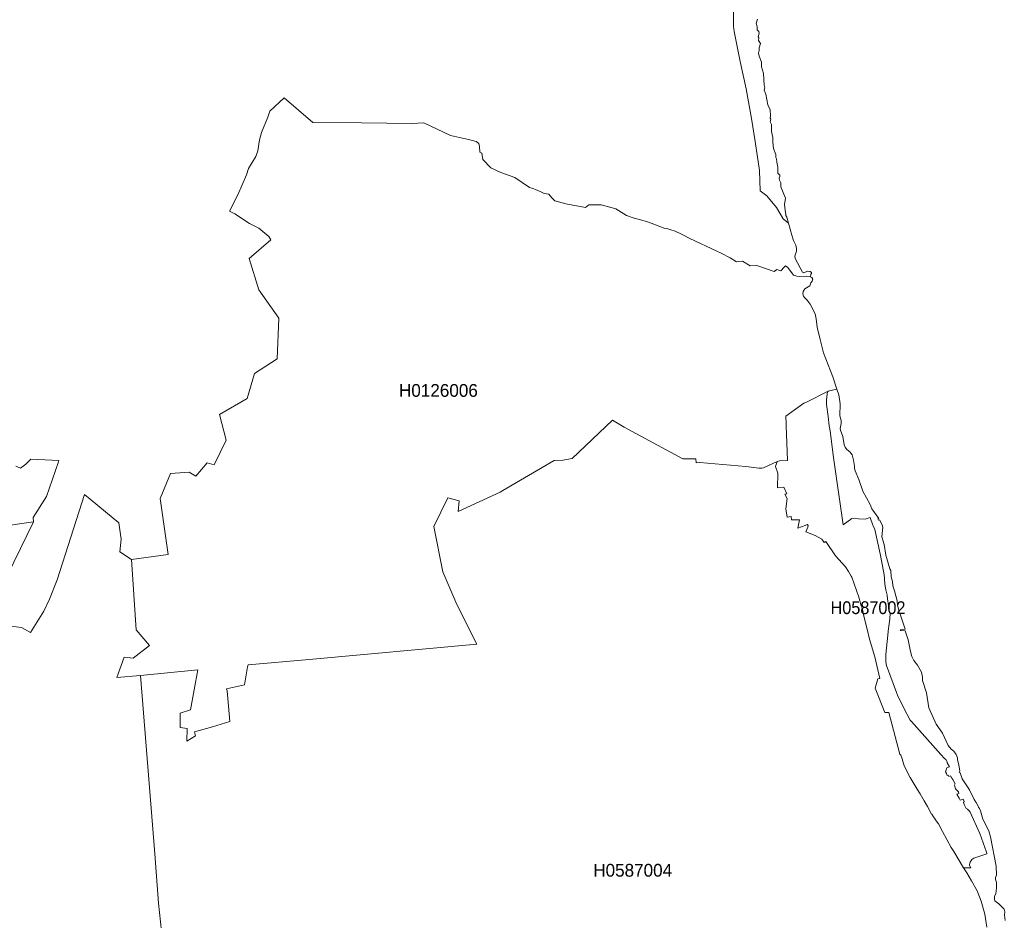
# Model space of a CAD drawing. Extents: x 369010 to 739155, y 6377141 to 6616555.
# Drawn here: x 680791 to 688503, y 6491399 to 6498445 of the extents above; entities that cross this region are included whole.
import ezdxf
from ezdxf.enums import TextEntityAlignment as Align

# ---------------------------------------------------------------- set-up
doc = ezdxf.new("R2010")
doc.units = 0
doc.header["$LTSCALE"] = 40
doc.layers.add('1', color=7, linetype='Continuous', lineweight=13)
doc.layers.add('2', color=7, linetype='Continuous')

msp = doc.modelspace()

# ---------------------------------------------------------------- linework, layer by layer
at = {"layer": '1'}
for points in [[(685710.71, 6496862.11), (685732.23, 6496853.5), (685834.34, 6496815.27), (685854.53, 6496810.47), (685885.98, 6496801.87), (685920.9, 6496789.45), (685969.56, 6496766.78), (686035.43, 6496734.18), (686246.12, 6496633.55), (686280.54, 6496618.16), (686350.55, 6496581.91), (686399.87, 6496551.79), (686413.94, 6496554.11), (686445.38, 6496556.09), (686506.45, 6496520.51), (686557.76, 6496521.34), (686693.8, 6496473.84), (686715.49, 6496491.38), (686746.43, 6496480.96), (686772.75, 6496508.59), (686782.51, 6496520.01), (686801.38, 6496506.94), (686845.24, 6496446.53), (686870.56, 6496439.08), (686896.38, 6496436.6), (686948.68, 6496437.26), (686977.97, 6496432.46), (686980.62, 6496454.97), (686985.92, 6496460.27), (686985.59, 6496467.38), (686976.49, 6496475.16), (686956.29, 6496478.8), (686926.34, 6496465.4), (686916.74, 6496468.71), (686858.48, 6496575.46), (686857.16, 6496594.49), (686868.91, 6496634.38), (686868.91, 6496653.91), (686862.62, 6496680.72), (686845.24, 6496716.63), (686831.67, 6496758.51), (686805.69, 6496852.18), (686764.97, 6496887.27), (686712.51, 6496976.64), (686638.03, 6497066.51), (686585.73, 6497106.56), (686578.78, 6497264.12), (686546.84, 6497492.02), (686518.04, 6497671.43), (686474.18, 6497904.12), (686427.18, 6498118.29), (686380.01, 6498352.31), (686376.04, 6498393.52), (686375.37, 6498764.25)], [(686375.37, 6498764.25), (686376.04, 6498393.52), (686380.01, 6498352.31), (686427.18, 6498118.29), (686474.18, 6497904.12), (686518.04, 6497671.43), (686546.84, 6497492.02), (686578.78, 6497264.12), (686585.73, 6497106.56), (686638.03, 6497066.51), (686712.51, 6496976.64), (686764.97, 6496887.27), (686805.69, 6496852.18), (686792.44, 6496899.51), (686786.16, 6496912.92), (686786.49, 6496925.66), (686781.85, 6496933.94), (686774.74, 6496999.81), (686783.34, 6497048.8), (686745.61, 6497138.01), (686746.93, 6497169.78), (686736.01, 6497188.98), (686734.02, 6497206.36), (686738.99, 6497217.12), (686737.33, 6497227.54), (686723.93, 6497245.25), (686721.94, 6497291.92), (686714, 6497331.15), (686712.34, 6497355.31), (686707.38, 6497366.07), (686707.54, 6497391.23), (686690.33, 6497438.56), (686684.04, 6497487.22), (686683.05, 6497523.13), (686672.45, 6497571.13), (686674.61, 6497610.02), (686672.62, 6497623.76), (686664.18, 6497644.78), (686667.16, 6497666.29), (686663.85, 6497675.07), (686666.17, 6497691.78), (686662.03, 6497739.45), (686644.98, 6497777.68), (686628.26, 6497861.92), (686616.68, 6497892.87), (686621.31, 6497912.4), (686616.85, 6497933.09), (686610.06, 6498023.62), (686595.5, 6498074.92), (686595.83, 6498112.99), (686577.12, 6498159.66), (686572.32, 6498182.34), (686576.96, 6498203.02), (686576.46, 6498226.03), (686586.56, 6498257.97), (686571.66, 6498280.98), (686574.97, 6498302.99), (686568.19, 6498311.93), (686575.63, 6498338.9), (686573.98, 6498353.14), (686560.57, 6498365.71), (686561.57, 6498392.53), (686552.8, 6498418.01), (686563.22, 6498448.14)], [(680683.36, 6493705.62), (680804.18, 6493689.07), (680875.35, 6493650.34), (680979.94, 6493818.16), (681023.31, 6493912.66), (681083.38, 6494061.45), (681297.22, 6494730.25), (681566.66, 6494509.31), (681585.36, 6494381.54), (681573.94, 6494282.4), (681665.13, 6494222.98), (681951.12, 6494261.05), (681889.55, 6494699.8), (681969.49, 6494895.43), (682117.12, 6494905.19), (682169.92, 6494873.25), (682258.46, 6494979.01), (682313.41, 6494961.79), (682405.6, 6495154.28), (682353.96, 6495356.02), (682571.6, 6495481.64), (682627.37, 6495676.94), (682806.12, 6495791.13), (682818.2, 6496110.72), (682661.13, 6496332.66), (682586.49, 6496577.44), (682756.3, 6496723.25), (682741.4, 6496749.07), (682662.62, 6496814.28), (682590.13, 6496851.19), (682474.45, 6496925), (682431.41, 6496947.68), (682497.95, 6497074.45), (682565.47, 6497230.69), (682581.53, 6497281.17), (682637.63, 6497373.85), (682653.52, 6497418.04), (682667.09, 6497505.43), (682681.82, 6497563.19), (682731.14, 6497682.68), (682748.35, 6497728.19), (682860.57, 6497834.61), (683084.33, 6497641.97), (683463.99, 6497637.66), (683862.86, 6497632.7), (683951.73, 6497639.15), (684162.59, 6497538.03), (684302.44, 6497507.74), (684333.72, 6497500.96), (684363.51, 6497492.02), (684382.04, 6497476.96), (684388.17, 6497452.79), (684392.31, 6497407.94), (684407.53, 6497399.5), (684415.31, 6497350.02), (684477.71, 6497284.97), (684555.49, 6497250.55), (684665.88, 6497211.32), (684780.08, 6497133.04), (684799.11, 6497125.76), (684812.69, 6497121.46), (684827.91, 6497115.83), (684862.5, 6497099.77), (684893.78, 6497084.55), (684931.19, 6497080.25), (684954.69, 6497052.44), (684977.53, 6497026.62), (685064.25, 6497004.44), (685216.68, 6496974.65), (685245.31, 6496996.5), (685339.82, 6496996.83), (685455.67, 6496964.56), (685537.76, 6496913.42), (685597.67, 6496892.4), (685641.2, 6496881.81), (685710.71, 6496862.11)], [(686787.15, 6495282.54), (686784.83, 6495341.96), (686927.33, 6495445.73), (686941.07, 6495450.03), (687116.34, 6495539.57), (687184.69, 6495554.13), (687153.24, 6495649.63), (687080.26, 6495838.8), (687053.11, 6495942.74), (687031.27, 6496040.71), (687023.49, 6496105.43), (687013.89, 6496143.66), (686976.98, 6496220.12), (686953.65, 6496250.41), (686931.3, 6496271.43), (686924.52, 6496281.85), (686919.88, 6496299.23), (686920.21, 6496319.09), (686934.45, 6496338.29), (686973.34, 6496361.96), (686979.96, 6496387.45), (686990.39, 6496398.87), (686995.85, 6496413.76), (686988.4, 6496427.17), (686977.97, 6496432.46), (686948.68, 6496437.26), (686896.38, 6496436.6), (686870.56, 6496439.08), (686845.24, 6496446.53), (686801.38, 6496506.94), (686782.51, 6496520.01), (686772.75, 6496508.59), (686746.43, 6496480.96), (686715.49, 6496491.38), (686693.8, 6496473.84), (686557.76, 6496521.34), (686506.45, 6496520.51), (686445.38, 6496556.09), (686413.94, 6496554.11), (686399.87, 6496551.79), (686350.55, 6496581.91), (686280.54, 6496618.16), (686246.12, 6496633.55), (686035.43, 6496734.18), (685969.56, 6496766.78), (685920.9, 6496789.45), (685885.98, 6496801.87), (685854.53, 6496810.47), (685834.34, 6496815.27), (685732.23, 6496853.5), (685710.71, 6496862.11), (685641.2, 6496881.81), (685597.67, 6496892.4), (685537.76, 6496913.42), (685455.67, 6496964.56), (685339.82, 6496996.83), (685245.31, 6496996.5), (685216.68, 6496974.65), (685064.25, 6497004.44), (684977.53, 6497026.62), (684954.69, 6497052.44), (684931.19, 6497080.25), (684893.78, 6497084.55), (684862.5, 6497099.77), (684827.91, 6497115.83), (684812.69, 6497121.46), (684799.11, 6497125.76), (684780.08, 6497133.04), (684665.88, 6497211.32), (684555.49, 6497250.55), (684477.71, 6497284.97), (684415.31, 6497350.02), (684407.53, 6497399.5), (684392.31, 6497407.94), (684388.17, 6497452.79), (684382.04, 6497476.96), (684363.51, 6497492.02), (684333.72, 6497500.96), (684302.44, 6497507.74), (684162.59, 6497538.03), (683951.73, 6497639.15), (683862.86, 6497632.7), (683463.99, 6497637.66), (683084.33, 6497641.97), (682860.57, 6497834.61), (682748.35, 6497728.19), (682731.14, 6497682.68), (682681.82, 6497563.19), (682667.09, 6497505.43), (682653.52, 6497418.04), (682637.63, 6497373.85), (682581.53, 6497281.17), (682565.47, 6497230.69), (682497.95, 6497074.45), (682431.41, 6496947.68), (682474.45, 6496925), (682590.13, 6496851.19), (682662.62, 6496814.28), (682741.4, 6496749.07), (682756.3, 6496723.25)], [(682756.3, 6496723.25), (682586.49, 6496577.44), (682661.13, 6496332.66), (682818.2, 6496110.72), (682806.12, 6495791.13), (682627.37, 6495676.94), (682571.6, 6495481.64), (682353.96, 6495356.02), (682405.6, 6495154.28), (682313.41, 6494961.79), (682258.46, 6494979.01), (682169.92, 6494873.25), (682117.12, 6494905.19), (681969.49, 6494895.43), (681889.55, 6494699.8), (681951.12, 6494261.05), (681665.13, 6494222.98), (681701.54, 6493672.52), (681805.64, 6493549.22), (681677.71, 6493449.75), (681607.04, 6493456.7), (681549.94, 6493299.31), (681734.81, 6493314.86), (682185.81, 6493359.38), (682127.38, 6493044.43), (682047.61, 6493020.43), (682045.62, 6492907.06), (682100.08, 6492899.61), (682098.75, 6492801.64), (682166.61, 6492842.18), (682159.66, 6492872.64), (682299.01, 6492912.52), (682434.56, 6492954.4), (682413.37, 6493194.21), (682410.06, 6493210.76), (682548.76, 6493241.88), (682574.24, 6493383.05), (682577.72, 6493398.28), (683056.36, 6493439.49), (684366.49, 6493558.82), (684211.58, 6493870.3), (684100.52, 6494124.18), (684030.85, 6494478.85), (684140.24, 6494704.93), (684229.45, 6494680.6), (684222.5, 6494597.02), (684549.37, 6494747.3), (684570.55, 6494760.87), (684973.06, 6494996.38), (685041.58, 6494999.2), (685113.74, 6495012.11), (685428.69, 6495312.99), (685521.21, 6495256.89), (685979.99, 6495010.62), (686080.28, 6495008.63), (686083.59, 6494978.84), (686111.73, 6494980), (686471.53, 6494949.05), (686573.15, 6494936.31), (686597.65, 6494936.31), (686609.73, 6494939.29), (686716.97, 6494989.6), (686736.84, 6494994.4), (686797.41, 6494995.72), (686787.48, 6495269.8), (686787.48, 6495269.8), (686787.15, 6495282.54)], [(688034.88, 6492559.83), (688046.14, 6492590.62), (688065.5, 6492599.39), (688047.46, 6492631.17), (688046.8, 6492638.12), (688037.86, 6492657.98), (688026.44, 6492663.61), (687997.48, 6492696.54), (687767.93, 6492955.55), (687757.33, 6492964.82), (687708.84, 6493059.16), (687658.69, 6493160.12), (687651.41, 6493180.81), (687574.29, 6493391.66), (687569.16, 6493421.28), (687569.32, 6493477.89), (687587.86, 6493681.46), (687598.95, 6493753.95), (687602.26, 6493805.09), (687596.3, 6493809.89), (687580.41, 6493913.49), (687577.43, 6493941.96), (687568.66, 6493985.65), (687561.38, 6494030.01), (687557.74, 6494074.03), (687556.58, 6494078), (687552.6, 6494117.06), (687523.31, 6494265.52), (687482.43, 6494456.18), (687469.85, 6494485.31), (687465.05, 6494489.45), (687444.7, 6494550.02), (687407.46, 6494537.44), (687301.37, 6494541.74), (687234.67, 6494493.75), (687155.56, 6495039.08), (687131.23, 6495229.08), (687125.6, 6495267.15), (687117.16, 6495340.3), (687102.76, 6495435.14), (687103.59, 6495473.04), (687112.7, 6495532.62), (687116.34, 6495539.57), (686941.07, 6495450.03), (686927.33, 6495445.73), (686784.83, 6495341.96), (686787.15, 6495282.54), (686787.48, 6495269.8)], [(687116.34, 6495539.57), (687112.7, 6495532.62), (687103.59, 6495473.04), (687102.76, 6495435.14), (687117.16, 6495340.3), (687125.6, 6495267.15), (687131.23, 6495229.08), (687155.56, 6495039.08), (687234.67, 6494493.75), (687301.37, 6494541.74), (687407.46, 6494537.44), (687444.7, 6494550.02), (687465.05, 6494489.45), (687469.85, 6494485.31), (687482.43, 6494456.18), (687523.31, 6494265.52), (687552.6, 6494117.06), (687556.58, 6494078), (687557.74, 6494074.03), (687561.38, 6494030.01), (687568.66, 6493985.65), (687577.43, 6493941.96), (687580.41, 6493913.49), (687596.3, 6493809.89), (687602.26, 6493805.09), (687598.95, 6493753.95), (687587.86, 6493681.46), (687569.32, 6493477.89), (687569.16, 6493421.28), (687574.29, 6493391.66), (687651.41, 6493180.81), (687658.69, 6493160.12), (687708.84, 6493059.16), (687757.33, 6492964.82), (687767.93, 6492955.55), (687997.48, 6492696.54), (688026.44, 6492663.61), (688037.86, 6492657.98), (688046.8, 6492638.12), (688047.46, 6492631.17), (688065.5, 6492599.39), (688046.14, 6492590.62), (688034.88, 6492559.83), (688042.33, 6492548.08), (688047.63, 6492532.69), (688055.57, 6492534.35), (688060.54, 6492523.75), (688074.94, 6492529.38), (688085.36, 6492511.34), (688093.14, 6492499.76), (688109.53, 6492466.82), (688104.73, 6492456.73), (688108.7, 6492446.46), (688112.84, 6492428.76), (688136.5, 6492405.09), (688139.48, 6492391.35), (688124.59, 6492386.22), (688142.13, 6492355.11), (688148.75, 6492338.06), (688173.41, 6492346), (688180.86, 6492327.3), (688174.9, 6492320.68), (688184.83, 6492300.66), (688196.08, 6492274.51), (688206.01, 6492268.88), (688222.73, 6492252.49), (688227.2, 6492245.05), (688302.83, 6492078.22), (688356.62, 6491933.24), (688359.27, 6491918.84), (688256, 6491885.57), (688241.93, 6491873.66), (688226.7, 6491853.13), (688221.74, 6491834.76), (688223.89, 6491826.98), (688232.66, 6491810.43), (688176.22, 6491809.6), (688202.04, 6491770.05), (688239.61, 6491706.5), (688281.48, 6491629.04), (688315.25, 6491549.43), (688343.22, 6491447.98), (688358.61, 6491346.52)], [(688433.42, 6491694.41), (688427.13, 6491718.58), (688427.46, 6491732.98), (688432.75, 6491752.34), (688430.27, 6491822.85), (688385.92, 6492051.57), (688373.17, 6492098.24), (688327.66, 6492189.77), (688309.79, 6492254.65), (688300.19, 6492274.67), (688292.57, 6492285.1), (688275.86, 6492322.01), (688271.72, 6492323.66), (688257.98, 6492344.84), (688223.23, 6492420.31), (688166.46, 6492504.89), (688148.58, 6492551.39), (688141.96, 6492554.04), (688146.27, 6492565.46), (688140.31, 6492616.11), (688129.55, 6492653.34), (688128.56, 6492669.23), (688117.8, 6492697.04), (688100.92, 6492721.86), (688078.25, 6492738.25), (688056.73, 6492767.21), (688010.55, 6492862.71), (687961.4, 6492934.2), (687904.14, 6493060.65), (687887.25, 6493178.32), (687855.81, 6493275.64), (687855.48, 6493300.13), (687848.36, 6493340.68), (687816.09, 6493395.8), (687786.3, 6493432.37), (687772.56, 6493462.82), (687759.98, 6493502.05), (687742.27, 6493593.08), (687719.6, 6493663.42), (687680.04, 6493665.07), (687684.18, 6493671.19), (687719.27, 6493677.15), (687677.89, 6493801.45), (687670.44, 6493802.27), (687667.8, 6493806.74), (687673.26, 6493813.69), (687660.02, 6493865), (687656.21, 6493898.93), (687636.35, 6493976.05), (687622.28, 6494014.61), (687620.13, 6494049.21), (687609.04, 6494085.45), (687606.39, 6494135.43), (687600.44, 6494147.51), (687568.99, 6494256.75), (687553.93, 6494339.33), (687535.89, 6494399.41), (687543.83, 6494474.88), (687538.87, 6494493.58), (687518.68, 6494531.48), (687510.24, 6494529.83), (687506.26, 6494538.93), (687512.06, 6494543.23), (687459.26, 6494619.04), (687444.37, 6494651.64), (687386.77, 6494757.23), (687357.48, 6494847.93), (687328.51, 6494914.63), (687323.05, 6494934.49), (687323.38, 6494953.19), (687314.78, 6494999.53), (687303.85, 6495041.4), (687285.98, 6495063.58), (687262.48, 6495082.28), (687249.4, 6495100.49), (687242.62, 6495119.52), (687232.85, 6495183.9), (687213.16, 6495233.88), (687211.83, 6495247.79), (687218.95, 6495287.01), (687217.62, 6495309.35), (687208.03, 6495345.93), (687209.68, 6495439.94), (687199.42, 6495509.28), (687184.69, 6495554.13), (687116.34, 6495539.57)], [(686716.97, 6494989.6), (686609.73, 6494939.29), (686597.65, 6494936.31), (686573.15, 6494936.31), (686471.53, 6494949.05), (686111.73, 6494980), (686083.59, 6494978.84), (686080.28, 6495008.63), (685979.99, 6495010.62), (685521.21, 6495256.89), (685428.69, 6495312.99), (685113.74, 6495012.11), (685041.58, 6494999.2), (684973.06, 6494996.38), (684570.55, 6494760.87), (684549.37, 6494747.3), (684222.5, 6494597.02), (684229.45, 6494680.6), (684140.24, 6494704.93), (684030.85, 6494478.85), (684100.52, 6494124.18), (684211.58, 6493870.3), (684366.49, 6493558.82), (683056.36, 6493439.49), (682577.72, 6493398.28), (682574.24, 6493383.05), (682548.76, 6493241.88), (682410.06, 6493210.76), (682413.37, 6493194.21), (682434.56, 6492954.4), (682299.01, 6492912.52), (682159.66, 6492872.64), (682166.61, 6492842.18), (682098.75, 6492801.64), (682100.08, 6492899.61), (682045.62, 6492907.06), (682047.61, 6493020.43), (682127.38, 6493044.43), (682185.81, 6493359.38), (681734.81, 6493314.86), (681848.18, 6491918.67), (681875.65, 6491532.72), (681908.59, 6491241.6)], [(686787.48, 6495269.8), (686787.48, 6495269.8), (686797.41, 6494995.72), (686736.84, 6494994.4), (686716.97, 6494989.6), (686704.07, 6494949.05), (686722.77, 6494897.41), (686721.28, 6494782.55), (686769.27, 6494787.19), (686794.43, 6494734.89), (686778.71, 6494732.24), (686795.09, 6494699.47), (686784.5, 6494616.88), (686796.25, 6494553), (686827.86, 6494558.63), (686828.69, 6494531.98), (686892.74, 6494532.48), (686879, 6494468.1), (686938.09, 6494488.12), (686952.49, 6494496.56), (686961.26, 6494488.45), (686956.62, 6494475.38), (686941.4, 6494437.31), (687015.54, 6494410), (687067.18, 6494381.04), (687084.89, 6494355.55), (687099.45, 6494362.34), (687175.42, 6494251.12), (687252.05, 6494163.4), (687275.88, 6494129.14), (687296.4, 6494090.75), (687301.04, 6494084.79), (687356.32, 6493926.24), (687375.18, 6493858.71), (687377, 6493859.21), (687389.91, 6493809.72), (687387.76, 6493809.22), (687421.19, 6493677.48), (687440.89, 6493598.54), (687481.93, 6493460.34), (687520.33, 6493290.7), (687504.44, 6493287.22), (687483.59, 6493215.06), (687560.88, 6493023.91), (687572.47, 6493024.24), (687591.33, 6493025.23), (687677.39, 6492699.02), (687684.18, 6492689.76), (687695.43, 6492661.12), (687711.65, 6492608.66), (687758.99, 6492516.8), (687811.95, 6492425.94), (687835.95, 6492389.37), (687869.05, 6492333.26), (687894.04, 6492288.41), (687925.32, 6492229.49), (687926.81, 6492230.48), (687942.04, 6492208.3), (687954.78, 6492189.93), (687953.12, 6492188.77), (687980.1, 6492153.36), (688011.05, 6492094.11), (688045.14, 6492031.05), (688080.56, 6491968.99), (688098.93, 6491936.38), (688176.22, 6491809.6), (688232.66, 6491810.43), (688223.89, 6491826.98), (688221.74, 6491834.76), (688226.7, 6491853.13), (688241.93, 6491873.66), (688256, 6491885.57), (688359.27, 6491918.84), (688356.62, 6491933.24), (688302.83, 6492078.22), (688227.2, 6492245.05), (688222.73, 6492252.49), (688206.01, 6492268.88), (688196.08, 6492274.51), (688184.83, 6492300.66), (688174.9, 6492320.68), (688180.86, 6492327.3), (688173.41, 6492346), (688148.75, 6492338.06), (688142.13, 6492355.11), (688124.59, 6492386.22), (688139.48, 6492391.35), (688136.5, 6492405.09), (688112.84, 6492428.76), (688108.7, 6492446.46), (688104.73, 6492456.73), (688109.53, 6492466.82), (688093.14, 6492499.76), (688085.36, 6492511.34), (688074.94, 6492529.38), (688060.54, 6492523.75), (688055.57, 6492534.35), (688047.63, 6492532.69), (688042.33, 6492548.08), (688034.88, 6492559.83)], [(680759.16, 6494952.36), (680795.74, 6494937.3), (680838.94, 6494968.75), (680877.99, 6495006.15), (681097.78, 6494997.21), (681094.47, 6494985.13), (681001.29, 6494714.7), (680896.86, 6494549.19), (680898.35, 6494516.75), (680536.56, 6493777.45)], [(680625.93, 6494476.54), (680898.35, 6494516.75), (680896.86, 6494549.19), (681001.29, 6494714.7), (681094.47, 6494985.13), (681097.78, 6494997.21), (680877.99, 6495006.15), (680838.94, 6494968.75), (680795.74, 6494937.3), (680759.16, 6494952.36)], [(688358.61, 6491346.52), (688343.22, 6491447.98), (688315.25, 6491549.43), (688281.48, 6491629.04), (688239.61, 6491706.5), (688202.04, 6491770.05), (688176.22, 6491809.6), (688098.93, 6491936.38), (688080.56, 6491968.99), (688045.14, 6492031.05), (688011.05, 6492094.11), (687980.1, 6492153.36), (687953.12, 6492188.77), (687954.78, 6492189.93), (687942.04, 6492208.3), (687926.81, 6492230.48), (687925.32, 6492229.49), (687894.04, 6492288.41), (687869.05, 6492333.26), (687835.95, 6492389.37), (687811.95, 6492425.94), (687758.99, 6492516.8), (687711.65, 6492608.66), (687695.43, 6492661.12), (687684.18, 6492689.76), (687677.39, 6492699.02), (687591.33, 6493025.23), (687572.47, 6493024.24), (687560.88, 6493023.91), (687483.59, 6493215.06), (687504.44, 6493287.22), (687520.33, 6493290.7), (687481.93, 6493460.34), (687440.89, 6493598.54), (687421.19, 6493677.48), (687387.76, 6493809.22), (687389.91, 6493809.72), (687377, 6493859.21), (687375.18, 6493858.71), (687356.32, 6493926.24), (687301.04, 6494084.79), (687296.4, 6494090.75), (687275.88, 6494129.14), (687252.05, 6494163.4), (687175.42, 6494251.12), (687099.45, 6494362.34), (687084.89, 6494355.55), (687067.18, 6494381.04), (687015.54, 6494410), (686941.4, 6494437.31), (686956.62, 6494475.38), (686961.26, 6494488.45), (686952.49, 6494496.56), (686938.09, 6494488.12), (686879, 6494468.1), (686892.74, 6494532.48), (686828.69, 6494531.98), (686827.86, 6494558.63), (686796.25, 6494553), (686784.5, 6494616.88), (686795.09, 6494699.47), (686778.71, 6494732.24), (686794.43, 6494734.89), (686769.27, 6494787.19), (686721.28, 6494782.55), (686722.77, 6494897.41), (686704.07, 6494949.05), (686716.97, 6494989.6)], [(681908.59, 6491241.6), (681875.65, 6491532.72), (681848.18, 6491918.67), (681734.81, 6493314.86), (681549.94, 6493299.31), (681607.04, 6493456.7), (681677.71, 6493449.75), (681805.64, 6493549.22), (681701.54, 6493672.52), (681665.13, 6494222.98), (681573.94, 6494282.4), (681585.36, 6494381.54), (681566.66, 6494509.31), (681297.22, 6494730.25), (681083.38, 6494061.45), (681023.31, 6493912.66), (680979.94, 6493818.16), (680875.35, 6493650.34), (680804.18, 6493689.07), (680683.36, 6493705.62)], [(680536.56, 6493777.45), (680898.35, 6494516.75), (680625.93, 6494476.54)], [(688502.76, 6491396.51), (688497.63, 6491438.38), (688499.95, 6491465.85), (688492.83, 6491485.05), (688451.95, 6491527.92), (688422.16, 6491551.09), (688418.52, 6491564.16), (688419.18, 6491584.02), (688428.62, 6491607.86), (688434.24, 6491649.4), (688433.42, 6491694.41)]]:
    msp.add_lwpolyline(points, dxfattribs=at)

# ---------------------------------------------------------------- texts
at = {"layer": '2'}
for s, p in [('H0126006', (684067.03, 6495494.45)), ('H0587004', (685587.21, 6491740.34))]:
    msp.add_text(s, height=100, dxfattribs=at).set_placement(p, align=Align.CENTER)
at = {"layer": '2', "width": 0.95}
msp.add_text('H0587002', height=100, dxfattribs=at).set_placement((687428.7, 6493794.8), align=Align.CENTER)

doc.saveas('drawing.dxf')
